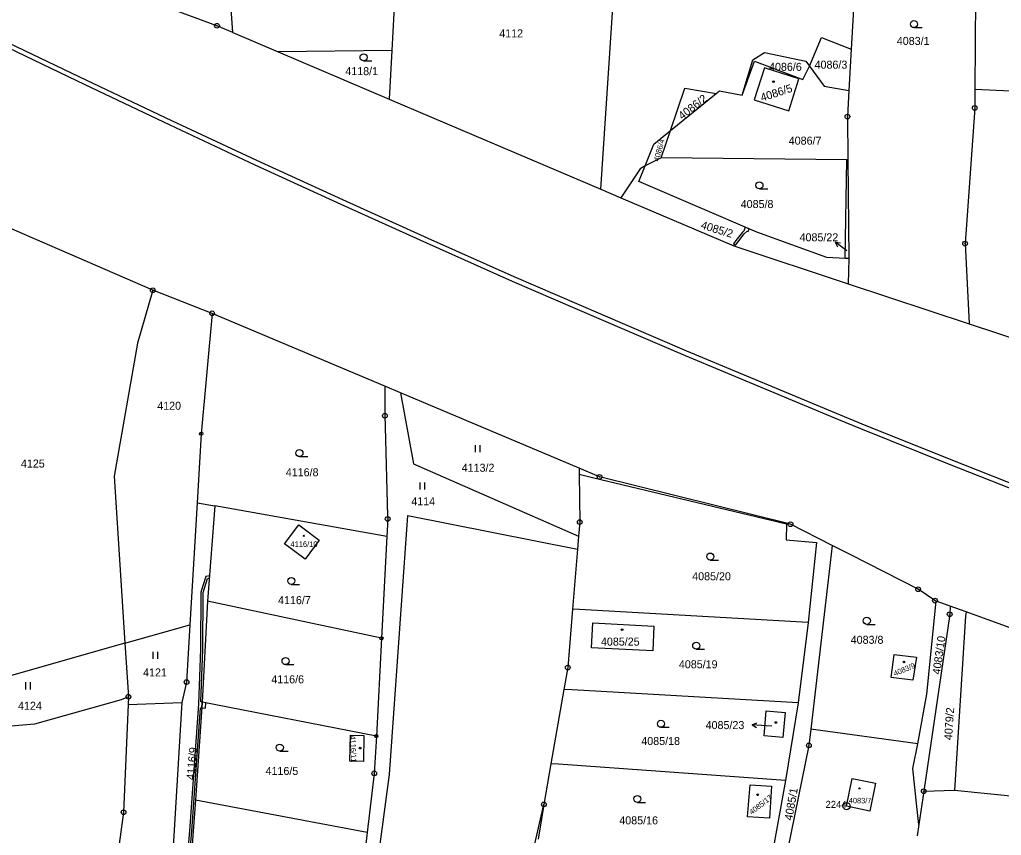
# Model space of a CAD drawing. Extents: x -644096 to -634268, y -1141430 to -1133463.
# Drawn here: x -640815.2 to -640606.7, y -1137161.7 to -1136988.4 of the extents above; entities that cross this region are included whole.
import ezdxf

# ---------------------------------------------------------------- set-up
doc = ezdxf.new("R2010")
doc.units = 0
for name, color, linetype in [('_CIVIL_CONSTRUCTION', 7, 'Continuous'), ('B_Hranice _3D', 7, 'Continuous'), ('M_Svah_Zarez', 7, 'Continuous'), ('svrsek_osa_sjezdy', 7, 'Continuous'), ('svrsek_osa_VRT', 7, 'Continuous'), ('svrsek_popisy_VRT', 7, 'Continuous'), ('terminal_VRT', 7, 'Continuous')]:
    doc.layers.add(name, color=color, linetype=linetype)

msp = doc.modelspace()

# ---------------------------------------------------------------- linework, layer by layer
at = {"layer": '_CIVIL_CONSTRUCTION'}
for centre, radius in [((-640773.25, -1136989.7), 0.5), ((-640773.25, -1136989.7), 0.0303), ((-640612.32, -1137007.14), 0.5), ((-640612.32, -1137007.14), 0.0303), ((-640639.36, -1137008.97), 0.5), ((-640639.36, -1137008.97), 0.0303), ((-640614.39, -1137035.97), 0.5), ((-640614.39, -1137035.97), 0.0303), ((-640786.88, -1137045.87), 0.5), ((-640786.88, -1137045.87), 0.0303), ((-640774.28, -1137050.77), 0.5), ((-640774.28, -1137050.77), 0.0303), ((-640737.6, -1137072.54), 0.5), ((-640737.6, -1137072.54), 0.0303), ((-640776.6, -1137076.33), 0.35), ((-640776.6, -1137076.33), 0.0212), ((-640692, -1137085.5), 0.5), ((-640692, -1137085.5), 0.0303), ((-640737, -1137094.44), 0.5), ((-640737, -1137094.44), 0.0303), ((-640696.22, -1137095.1), 0.5), ((-640696.22, -1137095.1), 0.0303), ((-640651.45, -1137095.56), 0.5), ((-640651.45, -1137095.56), 0.0303), ((-640624.35, -1137109.36), 0.5), ((-640624.35, -1137109.36), 0.0303), ((-640620.77, -1137111.8), 0.5), ((-640620.77, -1137111.8), 0.0303), ((-640617.65, -1137114.7), 0.5), ((-640617.65, -1137114.7), 0.0303), ((-640738.33, -1137119.8), 0.35), ((-640738.33, -1137119.8), 0.0212), ((-640698.75, -1137126), 0.5), ((-640698.75, -1137126), 0.0303), ((-640779.72, -1137129.09), 0.5), ((-640779.72, -1137129.09), 0.0303), ((-640792.07, -1137132.22), 0.5), ((-640792.07, -1137132.22), 0.0303), ((-640739.41, -1137140.57), 0.35), ((-640739.41, -1137140.57), 0.0212), ((-640647.55, -1137142.54), 0.5), ((-640647.55, -1137142.54), 0.0303), ((-640739.87, -1137148.48), 0.5), ((-640739.87, -1137148.48), 0.0303), ((-640623.17, -1137152.3), 0.5), ((-640623.17, -1137152.3), 0.0303), ((-640793.1, -1137156.74), 0.5), ((-640703.83, -1137155.08), 0.5), ((-640703.83, -1137155.08), 0.0303), ((-640639.56, -1137155.45), 0.75), ((-640639.56, -1137155.45), 0.03), ((-640793.1, -1137156.74), 0.0303)]:
    msp.add_circle(centre, radius, dxfattribs=at)
at = {"layer": 'B_Hranice _3D'}
for points in [[(-640819.52, -1136993.48), (-640801.34, -1137002.18), (-640783.24, -1137010.75), (-640765.18, -1137019.21), (-640746.96, -1137027.56), (-640728.79, -1137035.82), (-640710.53, -1137043.94), (-640692.14, -1137051.89), (-640673.85, -1137059.73), (-640641.23, -1137073.31), (-640636.59, -1137075.24), (-640618.1, -1137082.68), (-640599.79, -1137089.91), (-640580.39, -1137097.41), (-640561.77, -1137104.47), (-640543.73, -1137111.2), (-640524.75, -1137118.14), (-640504.02, -1137125.46), (-640487.11, -1137131.49), (-640468.16, -1137137.97), (-640449.35, -1137144.15), (-640430.38, -1137150.47), (-640410.95, -1137156.75), (-640392.05, -1137162.55)], [(-640391.75, -1137161.59), (-640410.65, -1137155.79), (-640430.06, -1137149.51), (-640449.03, -1137143.21), (-640467.84, -1137137.03), (-640486.79, -1137130.55), (-640503.68, -1137124.52), (-640524.41, -1137117.2), (-640543.39, -1137110.26), (-640561.41, -1137103.53), (-640580.03, -1137096.47), (-640599.43, -1137088.97), (-640617.72, -1137081.76), (-640636.21, -1137074.32), (-640640.85, -1137072.39), (-640673.45, -1137058.81), (-640691.74, -1137050.97), (-640710.13, -1137043.02), (-640728.39, -1137034.9), (-640746.54, -1137026.66), (-640764.76, -1137018.31), (-640782.82, -1137009.85), (-640800.92, -1137001.28), (-640819.08, -1136992.58)], [(-640779.89, -1137176.15), (-640778.51, -1137159.79), (-640776.76, -1137134.58), (-640776.47, -1137134.6), (-640776.39, -1137133.35), (-640776.71, -1137133.29), (-640776.28, -1137122.14), (-640776.16, -1137110.08), (-640775.27, -1137107.11), (-640774.87, -1137107.05), (-640774.84, -1137106.55), (-640775.65, -1137106.67), (-640776.66, -1137110), (-640776.78, -1137122.12), (-640777.2, -1137133.74), (-640779.01, -1137159.75), (-640780.39, -1137176.11)]]:
    msp.add_lwpolyline(points, dxfattribs=at)
for points in [[(-640661.05, -1137032.47), (-640661.3, -1137033.09), (-640661.21, -1137033.12), (-640661.66, -1137033.55), (-640663.06, -1137035.32), (-640663.55, -1137036.02), (-640663.15, -1137036.3), (-640662.66, -1137035.62), (-640661.3, -1137033.89), (-640660.67, -1137033.31), (-640660.45, -1137033.4), (-640660.25, -1137032.81)], [(-640776.39, -1137133.35), (-640776.47, -1137134.6), (-640775.72, -1137134.65), (-640775.65, -1137133.49)]]:
    msp.add_lwpolyline(points, close=True, dxfattribs=at)
at = {"layer": 'M_Svah_Zarez'}
for centre, radius in [((-640655.08, -1137001.55), 0.175), ((-640754.79, -1137098.03), 0.123), ((-640687.21, -1137117.97), 0.175), ((-640627.36, -1137124.82), 0.175), ((-640654.57, -1137137.68), 0.175), ((-640742.86, -1137143.13), 0.175), ((-640636.8, -1137151.67), 0.117), ((-640658.41, -1137153.04), 0.175)]:
    msp.add_circle(centre, radius, dxfattribs=at)
at = {"layer": 'svrsek_osa_sjezdy'}
for p, q in [((-640625.24, -1136990.09), (-640623.49, -1136990.09)), ((-640742.12, -1136997.15), (-640740.37, -1136997.15)), ((-640658.05, -1137024.33), (-640656.3, -1137024.33)), ((-640718.37, -1137080.24), (-640718.37, -1137078.74)), ((-640717.37, -1137080.24), (-640717.37, -1137078.74)), ((-640755.74, -1137081.21), (-640753.99, -1137081.21)), ((-640730.11, -1137088.2), (-640730.11, -1137086.7)), ((-640729.11, -1137088.2), (-640729.11, -1137086.7)), ((-640668.49, -1137103.18), (-640666.74, -1137103.18)), ((-640757.47, -1137108.36), (-640755.72, -1137108.36)), ((-640635.25, -1137116.83), (-640633.5, -1137116.83)), ((-640786.83, -1137124.17), (-640786.83, -1137122.67)), ((-640785.83, -1137124.17), (-640785.83, -1137122.67)), ((-640671.47, -1137122.12), (-640669.72, -1137122.12)), ((-640758.69, -1137125.39), (-640756.94, -1137125.39)), ((-640813.85, -1137130.64), (-640813.85, -1137129.14)), ((-640812.85, -1137130.64), (-640812.85, -1137129.14)), ((-640678.97, -1137138.7), (-640677.22, -1137138.7)), ((-640759.91, -1137143.76), (-640758.16, -1137143.76)), ((-640683.97, -1137154.67), (-640682.22, -1137154.67))]:
    msp.add_line(p, q, dxfattribs=at)
for centre in [(-640625.24, -1136989.34), (-640742.12, -1136996.4), (-640658.05, -1137023.58), (-640755.74, -1137080.46), (-640668.49, -1137102.43), (-640757.47, -1137107.61), (-640635.25, -1137116.08), (-640671.47, -1137121.37), (-640758.69, -1137124.64), (-640678.97, -1137137.95), (-640759.91, -1137143.01), (-640683.97, -1137153.92)]:
    msp.add_circle(centre, 0.75, dxfattribs=at)
at = {"layer": 'svrsek_popisy_VRT'}
for p, q in [((-640639.55, -1137037.4), (-640641.98, -1137035.64)), ((-640641.98, -1137035.64), (-640640.87, -1137035.82)), ((-640641.98, -1137035.64), (-640641.46, -1137036.63)), ((-640639.46, -1137037.47), (-640639.55, -1137037.4)), ((-640659.61, -1137138.18), (-640658.58, -1137137.75)), ((-640656.62, -1137138.39), (-640659.61, -1137138.18)), ((-640659.61, -1137138.18), (-640658.65, -1137138.75)), ((-640655.45, -1137138.47), (-640656.62, -1137138.39))]:
    msp.add_line(p, q, dxfattribs=at)
at = {"layer": 'terminal_VRT'}
for p, q in [((-640611.92, -1136950.14), (-640612.29, -1137003.24)), ((-640691.74, -1137024.41), (-640688.72, -1136978.3)), ((-640769.91, -1136991.12), (-640760.27, -1136995.23)), ((-640736.12, -1136994.95), (-640760.27, -1136995.23)), ((-640760.27, -1136995.23), (-640736.69, -1137005.27)), ((-640736.12, -1136994.95), (-640736.69, -1137005.27)), ((-640638.55, -1136994.65), (-640639.05, -1137003.44)), ((-640676.92, -1137011.92), (-640667.26, -1137004.05)), ((-640667.26, -1137004.05), (-640666.56, -1137003.48)), ((-640666.56, -1137003.48), (-640661.74, -1137004.46)), ((-640639.05, -1137003.44), (-640639.36, -1137008.97)), ((-640736.69, -1137005.27), (-640691.74, -1137024.41)), ((-640639.36, -1137008.97), (-640639.27, -1137018.14)), ((-640680.5, -1137014.84), (-640676.92, -1137011.92)), ((-640678.92, -1137017.72), (-640676.92, -1137011.92)), ((-640682.34, -1137019.45), (-640680.5, -1137014.84)), ((-640678.92, -1137017.72), (-640682.34, -1137019.45)), ((-640639.51, -1137018.14), (-640678.92, -1137017.72)), ((-640639.84, -1137039.11), (-640639.51, -1137018.14)), ((-640639.27, -1137018.14), (-640639.51, -1137018.14)), ((-640639.27, -1137018.14), (-640639.08, -1137039.15)), ((-640683.37, -1137020.11), (-640687.52, -1137026.21)), ((-640682.34, -1137019.45), (-640683.37, -1137020.11)), ((-640691.74, -1137024.41), (-640687.52, -1137026.21)), ((-640687.52, -1137026.21), (-640663.47, -1137036.45)), ((-640786.88, -1137045.87), (-640818.35, -1137032.18)), ((-640663.47, -1137036.45), (-640639.18, -1137044.49)), ((-640614.39, -1137035.97), (-640613.48, -1137053)), ((-640639.08, -1137039.15), (-640639.84, -1137039.11)), ((-640639.08, -1137039.15), (-640639.18, -1137044.49)), ((-640639.18, -1137044.49), (-640613.48, -1137053)), ((-640774.28, -1137050.77), (-640786.88, -1137045.87)), ((-640737.58, -1137066.25), (-640774.28, -1137050.77)), ((-640613.48, -1137053), (-640569.1, -1137067.69)), ((-640734.27, -1137067.65), (-640737.58, -1137066.25)), ((-640696.37, -1137083.64), (-640734.27, -1137067.65)), ((-640696.37, -1137083.64), (-640696.36, -1137084.94)), ((-640777.47, -1137091.01), (-640779, -1137116.94)), ((-640777.47, -1137091.01), (-640773.71, -1137091.68)), ((-640773.71, -1137091.68), (-640775.24, -1137111.89)), ((-640737.2, -1137098.15), (-640773.71, -1137091.68)), ((-640737.2, -1137098.15), (-640738.33, -1137119.8)), ((-640696.47, -1137098.09), (-640696.69, -1137100.88)), ((-640696.69, -1137100.88), (-640697.74, -1137113.63)), ((-640775.24, -1137111.89), (-640776.39, -1137133.35)), ((-640738.33, -1137119.8), (-640775.24, -1137111.89)), ((-640617.53, -1137112.98), (-640620.49, -1137111.89)), ((-640614.14, -1137114.2), (-640617.53, -1137112.98)), ((-640614.14, -1137114.2), (-640614.27, -1137115.06)), ((-640576.04, -1137128.01), (-640614.14, -1137114.2)), ((-640647.72, -1137116.45), (-640649.84, -1137133.5)), ((-640614.27, -1137115.06), (-640616.6, -1137152.04)), ((-640792.8, -1137120.86), (-640779, -1137116.94)), ((-640792.8, -1137120.86), (-640830.21, -1137131.51)), ((-640792.8, -1137120.86), (-640792.07, -1137132.22)), ((-640738.33, -1137119.8), (-640739.41, -1137140.57)), ((-640699.56, -1137130.66), (-640702.32, -1137146.43)), ((-640792.07, -1137132.22), (-640792.14, -1137133.87)), ((-640776.39, -1137133.35), (-640777.78, -1137154.21)), ((-640739.41, -1137140.57), (-640776.39, -1137133.35)), ((-640792.14, -1137133.87), (-640780.69, -1137133.44)), ((-640780.69, -1137133.44), (-640785.26, -1137207.74)), ((-640649.84, -1137133.5), (-640652.49, -1137150.02)), ((-640624.42, -1137142.21), (-640647.15, -1137139.13)), ((-640702.32, -1137146.43), (-640703.83, -1137155.08)), ((-640652.49, -1137150.02), (-640655.5, -1137166.48)), ((-640623.17, -1137152.3), (-640616.6, -1137152.04)), ((-640616.6, -1137152.04), (-640579.01, -1137155.96)), ((-640777.78, -1137154.21), (-640779.47, -1137176.23)), ((-640741.33, -1137161.05), (-640777.78, -1137154.21)), ((-640623.17, -1137152.3), (-640624.23, -1137159.35)), ((-640703.83, -1137155.08), (-640705.02, -1137162.48)), ((-640624.23, -1137159.35), (-640624.52, -1137161.72)), ((-640741.33, -1137161.05), (-640743.94, -1137182.91))]:
    msp.add_line(p, q, dxfattribs=at)
for points in [[(-640769.91, -1136991.12), (-640773.25, -1136989.7), (-640812.25, -1136975.25), (-640849.5, -1136950.9), (-640903.92, -1136906.75), (-640907.49, -1136900.22)], [(-640769.91, -1136991.12), (-640771.83, -1136963.9), (-640773.2, -1136939.56), (-640756.95, -1136949.57), (-640737, -1136958.94)], [(-640635.12, -1136950.64), (-640637.3, -1136972.69), (-640638.55, -1136994.65)], [(-640737, -1136958.94), (-640735.45, -1136982.99), (-640736.12, -1136994.95)], [(-640647.43, -1136998.25), (-640644.86, -1136992.16), (-640638.55, -1136994.65)], [(-640661.74, -1137004.46), (-640659.48, -1136996.94), (-640657.01, -1136995.37), (-640648.2, -1136997.2), (-640647.43, -1136998.25)], [(-640661.74, -1137004.46), (-640659.11, -1136997.21), (-640648.82, -1137001.08), (-640647.43, -1136998.25)], [(-640659.17, -1137005.43), (-640651.84, -1137007.74), (-640649.65, -1137000.96), (-640656.97, -1136998.63), (-640659.17, -1137005.43)], [(-640647.43, -1136998.25), (-640644.29, -1137002.52), (-640639.05, -1137003.44)], [(-640676.92, -1137011.92), (-640673.91, -1137002.94), (-640667.26, -1137004.05)], [(-640612.29, -1137003.24), (-640612.32, -1137007.14), (-640614.39, -1137035.97)], [(-640569.92, -1137008.66), (-640577.32, -1137004.83), (-640612.29, -1137003.24)], [(-640639.84, -1137039.11), (-640643.72, -1137038.9), (-640658.62, -1137033.51), (-640683.65, -1137022.75), (-640682.34, -1137019.45)], [(-640786.88, -1137045.87), (-640790.1, -1137057.1), (-640795.1, -1137085.34), (-640792.8, -1137120.86)], [(-640774.28, -1137050.77), (-640776.6, -1137076.33), (-640777.47, -1137091.01)], [(-640737.58, -1137066.25), (-640737.6, -1137072.54), (-640737.54, -1137074.88), (-640737.03, -1137093.83), (-640737, -1137094.44), (-640737.2, -1137098.15)], [(-640734.27, -1137067.65), (-640731.53, -1137082.76), (-640696.47, -1137098.09)], [(-640696.36, -1137084.94), (-640696.22, -1137095.1), (-640696.47, -1137098.09)], [(-640642.6, -1137100.07), (-640651.45, -1137095.56), (-640692, -1137085.5), (-640696.37, -1137083.64)], [(-640696.36, -1137084.94), (-640693.48, -1137085.63), (-640652.3, -1137095.47), (-640652.34, -1137098.89), (-640645.96, -1137099.44), (-640647.72, -1137116.45)], [(-640748.95, -1137240.73), (-640736.63, -1137148.71), (-640732.73, -1137093.69), (-640696.69, -1137100.88)], [(-640754.54, -1137102.98), (-640758.91, -1137099.7), (-640755.89, -1137095.69), (-640751.55, -1137098.95), (-640754.54, -1137102.98)], [(-640642.6, -1137100.07), (-640643.25, -1137105.6), (-640647.15, -1137139.13)], [(-640620.49, -1137111.89), (-640620.77, -1137111.8), (-640624.35, -1137109.36), (-640638.67, -1137102.08), (-640642.6, -1137100.07)], [(-640624.42, -1137142.21), (-640622.48, -1137131.67), (-640620.49, -1137111.89)], [(-640697.74, -1137113.63), (-640698.75, -1137126), (-640699.56, -1137130.66)], [(-640647.72, -1137116.45), (-640696.27, -1137113.71), (-640697.74, -1137113.63)], [(-640617.53, -1137112.98), (-640617.65, -1137114.7), (-640623.17, -1137152.3)], [(-640693.69, -1137121.83), (-640693.4, -1137116.54), (-640680.47, -1137117.22), (-640680.69, -1137122.45), (-640693.69, -1137121.83)], [(-640779, -1137116.94), (-640779.72, -1137129.09), (-640780.69, -1137133.44)], [(-640624.7, -1137123.83), (-640625.51, -1137128.69), (-640630.08, -1137128.09), (-640629.44, -1137123.22), (-640624.7, -1137123.83)], [(-640649.84, -1137133.5), (-640697.82, -1137130.76), (-640699.56, -1137130.66)], [(-640792.07, -1137132.22), (-640793.6, -1137132.88), (-640811.98, -1137138), (-640827.81, -1137139.35), (-640832.1, -1137139.72)], [(-640792.14, -1137133.87), (-640793.1, -1137156.74), (-640798.39, -1137195.85)], [(-640656.61, -1137135.23), (-640652.61, -1137135.55), (-640653.06, -1137140.88), (-640657.06, -1137140.52), (-640656.61, -1137135.23)], [(-640647.15, -1137139.13), (-640647.55, -1137142.54), (-640652.78, -1137168.25), (-640653.3, -1137172.28)], [(-640742.04, -1137140.41), (-640742.13, -1137145.95), (-640745.01, -1137145.91), (-640744.92, -1137140.35), (-640742.04, -1137140.41)], [(-640739.41, -1137140.57), (-640739.87, -1137148.48), (-640741.33, -1137161.05)], [(-640624.23, -1137159.35), (-640624.63, -1137155.55), (-640625.49, -1137147.43), (-640624.42, -1137142.21)], [(-640652.49, -1137150.02), (-640700.75, -1137146.54), (-640702.32, -1137146.43)], [(-640634.63, -1137156.54), (-640639.56, -1137155.45), (-640638.35, -1137149.57), (-640633.4, -1137150.6), (-640634.63, -1137156.54)], [(-640655.52, -1137151.22), (-640655.95, -1137158), (-640660.62, -1137157.7), (-640660.01, -1137150.94), (-640655.52, -1137151.22)], [(-640722.51, -1137255.82), (-640720.16, -1137250.45), (-640714.43, -1137212.28), (-640711.08, -1137186.78), (-640703.83, -1137155.08)]]:
    msp.add_lwpolyline(points, dxfattribs=at)

# ---------------------------------------------------------------- texts
at = {"layer": '_CIVIL_CONSTRUCTION'}
msp.add_text('2244', height=1.5, dxfattribs=at).set_placement((-640644.01, -1137155.82))
at = {"layer": 'svrsek_osa_VRT'}
for s, height, p in [('4112', 1.7, (-640713.31, -1136992.16)), ('4083/1', 1.7, (-640628.88, -1136993.76)), ('4086/6', 1.7, (-640656.01, -1136999.26)), ('4086/3', 1.7, (-640646.34, -1136998.8)), ('4118/1', 1.7, (-640746, -1137000.18)), ('4086/7', 1.7, (-640651.83, -1137014.94)), ('4085/8', 1.7, (-640662.03, -1137028.41)), ('4085/22', 1.7, (-640649.53, -1137035.47)), ('4120', 1.7, (-640785.94, -1137071.25)), ('4125', 1.7, (-640814.89, -1137083.53)), ('4113/2', 1.7, (-640721.28, -1137084.42)), ('4116/8', 1.7, (-640758.64, -1137085.38)), ('4114', 1.7, (-640731.99, -1137091.55)), ('4116/10', 1.19, (-640757.64, -1137100.39)), ('4085/20', 1.7, (-640672.33, -1137107.47)), ('4116/7', 1.7, (-640760.28, -1137112.54)), ('4085/25', 1.7, (-640691.71, -1137121.35)), ('4083/8', 1.7, (-640638.67, -1137120.96)), ('4085/19', 1.7, (-640675.16, -1137126.16)), ('4121', 1.7, (-640788.94, -1137127.89)), ('4116/6', 1.7, (-640761.72, -1137129.36)), ('4124', 1.7, (-640815.5, -1137134.98)), ('4085/23', 1.7, (-640669.48, -1137139.08)), ('4085/18', 1.7, (-640683.14, -1137142.46)), ('4116/5', 1.7, (-640762.94, -1137148.82)), ('4083/7', 1.14, (-640639.08, -1137154.83)), ('4085/16', 1.7, (-640687.81, -1137159.32))]:
    msp.add_text(s, height=height, dxfattribs=at).set_placement(p)
for s, height, rotation, p in [('4086/5', 1.7, 18, (-640657.51, -1137005.81)), ('4086/2', 1.7, 38, (-640674.46, -1137009.74)), ('4086/4', 1.14, 75, (-640679.43, -1137018.58)), ('4085/2', 1.7, 343, (-640670.62, -1137032.72)), ('4083/10', 1.7, 82, (-640619.67, -1137127.56)), ('4083/9', 1.14, 23, (-640629.28, -1137127.87)), ('4079/2', 1.7, 86, (-640617.16, -1137141.47)), ('4116/11', 1.14, 272, (-640744.97, -1137140.46)), ('4116/9', 1.7, 85, (-640778.05, -1137149.94)), ('4085/1', 1.7, 80, (-640651.1, -1137158.58)), ('4085/17', 1.14, 38, (-640659.67, -1137157.32))]:
    msp.add_text(s, height=height, rotation=rotation, dxfattribs=at).set_placement(p)

doc.saveas('drawing.dxf')
